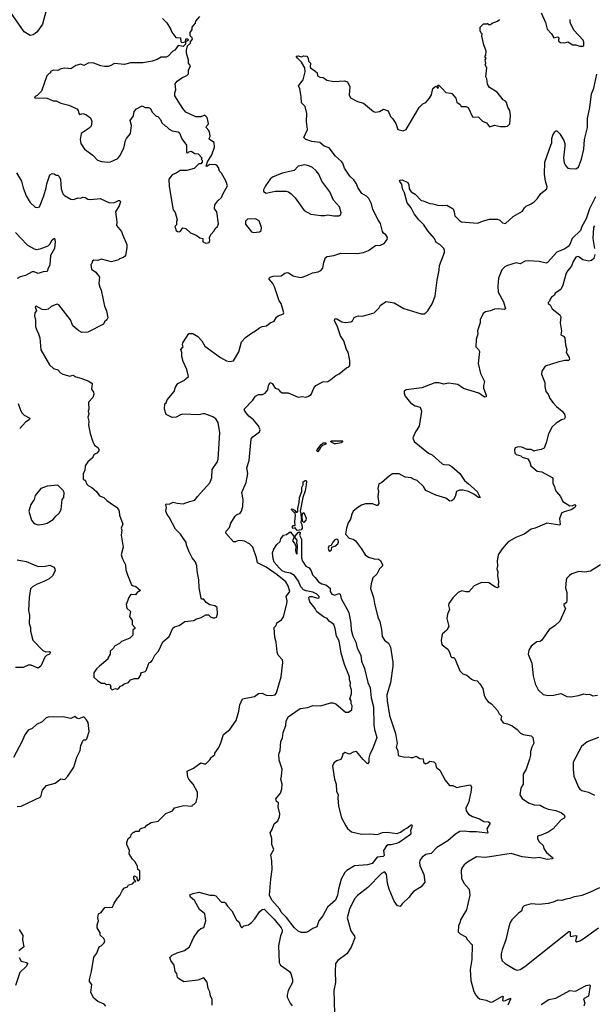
# Model space of a CAD drawing. Extents: x 1493970 to 1595317, y 729910 to 844791.
# Tile 311 of 338: x 1550249 to 1556042, y 813874 to 823802. Entities that reach past the tile are written whole.
import ezdxf

# ---------------------------------------------------------------- set-up
doc = ezdxf.new("R2010")
doc.units = 0

msp = doc.modelspace()

# ---------------------------------------------------------------- linework, layer by layer
at = {"layer": '0CON10XD'}
for points in [[(1550517.3, 823892.7), (1550478.8, 823755), (1550425, 823680), (1550405, 823663.3), (1550385, 823650), (1550355, 823643.3), (1550295, 823680), (1550155, 823876.2)], [(1555505, 823872.5), (1555548.8, 823775), (1555566.7, 823705), (1555609.3, 823659.3), (1555635, 823617.5), (1555675, 823630), (1555687.5, 823615), (1555680, 823605), (1555680, 823585), (1555701.7, 823571.7), (1555745, 823566.7), (1555775, 823577.5), (1555825, 823547.5), (1555855, 823546.7), (1555895, 823533.3), (1555925, 823533.3), (1555935, 823540), (1555936, 823575), (1555928, 823595), (1555836.4, 823696.4), (1555800, 823775), (1555797.5, 823805)], [(1551687.5, 823815), (1551730.7, 823770.7), (1551770.7, 823710.7), (1551783.3, 823675), (1551823.6, 823623.6), (1551870, 823620), (1551872, 823582), (1551885, 823572.5), (1551920, 823580), (1551925, 823607.5), (1551945, 823610), (1551950, 823595), (1551920, 823580), (1551920, 823555), (1551897, 823533), (1551845, 823540), (1551812.5, 823495), (1551788.3, 823481.7), (1551745.9, 823434.1), (1551725, 823423.3), (1551675, 823423.3), (1551635, 823400), (1551585, 823383.3), (1551493.6, 823366.4), (1551365, 823366.7), (1551305, 823350), (1551205, 823358.8), (1551162, 823338), (1551140.7, 823329.3), (1551105, 823330.8), (1551066.9, 823336.9), (1550995, 823364), (1550945, 823366), (1550895, 823340), (1550865, 823353.8), (1550815, 823340), (1550765, 823307.5), (1550705, 823312.5), (1550663, 823307), (1550635, 823290), (1550588.3, 823291.7), (1550560, 823280), (1550560, 823265), (1550545, 823260), (1550524.1, 823235.9), (1550468.8, 823081.2), (1550425, 823036.7), (1550397.5, 823025), (1550402.5, 823015), (1550412.3, 823012.3), (1550525, 823010), (1550585, 822984), (1550615, 822983.8), (1550665, 822958.8), (1550745, 822941.2), (1550825, 822902.5), (1550840, 822885), (1550844, 822855), (1550852.5, 822845), (1550885, 822856.7), (1550915, 822846.7), (1550963, 822813), (1550976.7, 822775), (1550970.7, 822729.3), (1550950.7, 822709.3), (1550867.5, 822655), (1550858.8, 822595), (1550865, 822552.5), (1550903.8, 822495), (1550985, 822436.7), (1551034.2, 822384.2), (1551075, 822372), (1551135, 822365.8), (1551165, 822369.2), (1551236.8, 822403.2), (1551259.7, 822430.3), (1551300, 822505), (1551316.2, 822585), (1551325, 822602.5), (1551366.7, 822655), (1551376.7, 822735), (1551363.3, 822785), (1551396.4, 822833.6), (1551402.7, 822877.3), (1551425.9, 822904.1), (1551485, 822933.3), (1551515, 822917.5), (1551547, 822917), (1551566.4, 822906.4), (1551585, 822870), (1551625, 822830), (1551640, 822825), (1551670, 822795), (1551681.7, 822761.7), (1551715, 822730), (1551730, 822725), (1551757, 822697), (1551785, 822682.5), (1551845, 822672.5), (1551859.3, 822659.3), (1551885, 822600), (1551930, 822535), (1551931.7, 822461.7), (1551945, 822460), (1551955, 822470), (1551977, 822477), (1552013, 822453), (1552048.3, 822448.3), (1552090, 822405), (1552080, 822395), (1552090, 822385), (1552090, 822365), (1552075, 822350), (1552055, 822350), (1552007, 822303), (1551935, 822280), (1551865, 822280), (1551827, 822253), (1551785, 822237.5), (1551751.2, 822195), (1551756.4, 822123.6), (1551787.7, 821917.7), (1551796.7, 821885), (1551817.7, 821857.7), (1551837.5, 821785), (1551830, 821765), (1551830, 821735), (1551812.5, 821715), (1551827, 821677), (1551840, 821665), (1551855, 821662.5), (1551869.3, 821670.7), (1551895, 821702.5), (1551925, 821696.7), (1551971.7, 821651.7), (1552028.3, 821628.3), (1552065, 821602.5), (1552096.7, 821596.7), (1552095, 821562.5), (1552125, 821550), (1552157.5, 821555), (1552166.7, 821575), (1552162.5, 821605), (1552176.7, 821635), (1552208.3, 821671.7), (1552220, 821695), (1552243.6, 821716.4), (1552253.3, 821745), (1552236.7, 821865), (1552212.5, 821895), (1552217.5, 821935), (1552247.5, 821975), (1552285, 822010), (1552296.7, 822043.3), (1552342.5, 822125), (1552328.3, 822178.3), (1552283, 822253), (1552262.5, 822275), (1552251.7, 822311.7), (1552239.3, 822329.3), (1552225, 822337.5), (1552165, 822340), (1552135, 822320), (1552130, 822325), (1552143, 822367), (1552185, 822440), (1552212.5, 822515), (1552210, 822565), (1552162.5, 822595), (1552160, 822605), (1552167.5, 822625), (1552166.7, 822655), (1552156.7, 822685), (1552130, 822715), (1552131.7, 822728.3), (1552150, 822745), (1552152.5, 822755), (1552140, 822815), (1552115, 822837.5), (1552075, 822822.5), (1552025, 822822.5), (1551925, 822870), (1551892.5, 822905), (1551812.5, 823035), (1551813, 823063), (1551822.5, 823095), (1551817.5, 823155), (1551837, 823183), (1551883.9, 823216.1), (1551935, 823237.5), (1551950, 823255), (1551951.7, 823291.7), (1551970, 823335), (1551950, 823365), (1551950, 823395), (1551930, 823465), (1551930, 823495), (1551941.7, 823538.3), (1551970, 823565), (1551971.7, 823578.3), (1551990, 823605), (1551988.3, 823618.3), (1551968.3, 823638.3), (1551968.3, 823671.7), (1551987, 823703), (1551987.5, 823725), (1552020, 823765), (1552023.8, 823786.2), (1552065, 823832.5)], [(1551161.4, 818931.4), (1551225, 818886.7), (1551243.6, 818863.6), (1551253, 818843), (1551256.2, 818805), (1551288.8, 818715), (1551273.3, 818675), (1551277.5, 818655), (1551273.3, 818605), (1551291.2, 818485), (1551273.3, 818405), (1551283.8, 818365), (1551316.2, 818305), (1551320, 818255), (1551336.2, 818205), (1551377.5, 818105), (1551385, 818097.5), (1551418.3, 818088.3), (1551467.5, 818045), (1551433.6, 818026.4), (1551415, 818003.3), (1551375, 818007.5), (1551365, 818002.5), (1551347.5, 817975), (1551323.9, 817906.1), (1551329.3, 817869.3), (1551366.7, 817835), (1551356.7, 817785), (1551382.5, 817745), (1551383, 817703), (1551410, 817675), (1551410, 817665), (1551390, 817645), (1551390, 817595), (1551360, 817565), (1551276.4, 817533.6), (1551256.1, 817513.9), (1551203.6, 817486.4), (1551193.3, 817465), (1551160, 817435), (1551160, 817405), (1551137.5, 817365), (1551137.5, 817355), (1551053.3, 817285), (1551024.2, 817255.8), (1550996.7, 817215), (1550995, 817172.5), (1551035, 817137.5), (1551075, 817112.5), (1551103, 817113), (1551125, 817100), (1551145, 817102.5), (1551162.5, 817095), (1551167.5, 817075), (1551160, 817065), (1551180, 817045), (1551215, 817057.5), (1551235, 817052.5), (1551249.3, 817060.7), (1551265, 817082.5), (1551282.5, 817087.5), (1551303, 817107), (1551345, 817117.5), (1551365, 817147.5), (1551405, 817160), (1551445, 817160), (1551470, 817195), (1551470, 817215), (1551515, 817230), (1551525, 817240), (1551555, 817320), (1551570, 817325), (1551585, 817340), (1551612.5, 817395), (1551647.5, 817435), (1551691.7, 817528.3), (1551755, 817583.3), (1551794.1, 817665.9), (1551809.3, 817680.7), (1551855, 817693.3), (1551915, 817732.5), (1552005, 817742.5), (1552023, 817757), (1552077, 817773), (1552125, 817802.5), (1552151.7, 817801.7), (1552171.7, 817781.7), (1552195, 817771.2), (1552215, 817770), (1552231.7, 817778.3), (1552243.6, 817806.4), (1552240, 817875), (1552215, 817892.5), (1552165, 817902.5), (1552130, 817925), (1552105, 817960), (1552085, 817960), (1552078.3, 817968.3), (1552056.7, 818075), (1552056.2, 818155), (1552037.5, 818245), (1552034, 818295), (1552017.9, 818337.9), (1551986, 818375), (1551955.8, 818435.8), (1551931.2, 818505), (1551928.8, 818535), (1551902.7, 818562.7), (1551868.8, 818615), (1551818.8, 818665), (1551756.2, 818785), (1551734.1, 818814.1), (1551723.8, 818845), (1551727.5, 818885), (1551722.5, 818915), (1551725, 818920), (1551755, 818917.5), (1551795, 818936.7), (1551836.4, 818926.4), (1551898.3, 818921.7), (1551960, 818945), (1552013.8, 818956.2), (1552041.2, 818995), (1552166.4, 819133.6), (1552187.4, 819182.6), (1552190.8, 819265), (1552238.3, 819341.7), (1552249.3, 819370.7), (1552265.6, 819635), (1552248.9, 819738.9), (1552227, 819777), (1552196.6, 819796.6), (1552116.4, 819826.4), (1552095, 819828.9), (1552055, 819818.6), (1551895, 819824), (1551871.4, 819818.6), (1551825, 819793.8), (1551785, 819792.5), (1551725, 819820), (1551710, 819875), (1551713, 819927), (1551725, 819940), (1551735, 819970), (1551806.1, 820053.9), (1551820, 820095), (1551842.5, 820135), (1551905, 820163.3), (1551950, 820205), (1551933.3, 820275), (1551895.9, 820355.9), (1551883.8, 820405), (1551884, 820445), (1551874, 820475), (1551897, 820503), (1551890, 820525), (1551892.5, 820545), (1551953.6, 820636.4), (1551995, 820636.7), (1552045, 820607.5), (1552085, 820562.5), (1552115, 820510), (1552273.3, 820395), (1552335, 820361.2), (1552365, 820353.8), (1552405, 820361.2), (1552457.7, 820452.3), (1552483.8, 820555), (1552525, 820598.8), (1552585, 820642.5), (1552625, 820663.3), (1552665, 820696.2), (1552695, 820708), (1552736, 820714), (1552775, 820743.8), (1552815, 820762.5), (1552837, 820803), (1552855, 820817.5), (1552907.5, 820835), (1552912.5, 820845), (1552885, 820940), (1552865, 820967.5), (1552817.8, 821107.8), (1552800.7, 821140.7), (1552763.3, 821185), (1552763.3, 821195), (1552772.5, 821205), (1552804.1, 821215.9), (1552885, 821220.6), (1552923, 821247), (1552945, 821252.5), (1552959.7, 821249.7), (1553005, 821218), (1553075, 821202.9), (1553095, 821205.7), (1553145, 821222), (1553199.5, 821250.5), (1553259.3, 821260.7), (1553285, 821272.5), (1553303.3, 821295), (1553315.9, 821354.1), (1553333.3, 821405), (1553350, 821415), (1553415, 821423.8), (1553485, 821447.5), (1553655, 821446), (1553714.1, 821455.9), (1553765, 821473.8), (1553835, 821523.8), (1553885, 821528.8), (1553924.1, 821545.9), (1553953.3, 821585), (1553956, 821605), (1553941.7, 821631.7), (1553915, 821650), (1553906.2, 821665), (1553887.7, 821747.7), (1553862.3, 821782.3), (1553808.8, 821888.8), (1553795.8, 821945.8), (1553767.3, 821997.3), (1553745, 822021.2), (1553697.7, 822047.7), (1553658.7, 822108.7), (1553645.5, 822145.5), (1553617.3, 822187.3), (1553578.8, 822225), (1553525, 822303.8), (1553506, 822355), (1553492.4, 822372.4), (1553431.2, 822425), (1553368.1, 822508.1), (1553317.3, 822527.3), (1553275, 822562.9), (1553192.9, 822572.9), (1553132.5, 822595), (1553113.3, 822615), (1553150, 822695), (1553138.8, 822775), (1553143.8, 822855), (1553126.7, 822925), (1553090, 822965), (1553086.4, 823026.4), (1553072.5, 823105), (1553060, 823135), (1553106.7, 823195), (1553127.5, 823275), (1553123.8, 823315), (1553090.8, 823375), (1553048.8, 823415), (1553037.5, 823435), (1553055, 823437.5), (1553085, 823428), (1553115, 823438.8), (1553135, 823432.5), (1553145, 823437.5), (1553156.7, 823415), (1553160, 823385), (1553180, 823365), (1553176.2, 823325), (1553181.2, 823315), (1553225, 823287.5), (1553246.4, 823266.4), (1553250, 823235), (1553275, 823223.3), (1553307.7, 823217.7), (1553345, 823192.5), (1553415, 823180), (1553525, 823186.2), (1553552.5, 823175), (1553576.1, 823126.1), (1553572, 823045), (1553584.4, 823014.4), (1553655, 822976), (1553715, 822960), (1553755.9, 822925.9), (1553816.4, 822876.4), (1553835, 822870), (1553875, 822876.7), (1553915, 822900), (1553962.3, 822882.3), (1553986.7, 822825), (1554007.5, 822805), (1554040, 822755), (1554060, 822695), (1554115, 822680), (1554146.7, 822695), (1554275, 822916.7), (1554312.5, 822955), (1554345, 822967.5), (1554380.7, 823009.3), (1554400, 823045), (1554415, 823107.5), (1554433.6, 823126.4), (1554445, 823130), (1554465, 823110), (1554470, 823115), (1554468.3, 823128.3), (1554460, 823135), (1554465, 823140), (1554475, 823140), (1554509.5, 823109.5), (1554546.4, 823066.4), (1554595, 823062.5), (1554606.4, 823056.4), (1554645, 823010), (1554655, 822970), (1554690, 822945), (1554700, 822925), (1554745, 822927.5), (1554770, 822915), (1554813.6, 822823.6), (1554875, 822820), (1554915, 822780), (1554955, 822762.5), (1554985, 822722.5), (1555035, 822738.8), (1555095, 822723.3), (1555145, 822723.3), (1555165, 822727.5), (1555189.3, 822750.7), (1555197.5, 822835), (1555188.8, 822885), (1555169.2, 822919.2), (1555155.6, 822965.6), (1555145, 822980), (1555124.3, 822994.3), (1555061.7, 823071.7), (1554985, 823117.5), (1554965, 823150), (1554956.7, 823205), (1554947, 823227), (1554956.7, 823315), (1554942.5, 823345), (1554946.7, 823365), (1554942.5, 823397.5), (1554950, 823415), (1554941.7, 823421.7), (1554940, 823435), (1554947, 823443), (1554952.5, 823485), (1554927, 823547), (1554907.5, 823635), (1554910, 823660), (1554900, 823665), (1554898.3, 823678.3), (1554890, 823685), (1554892.5, 823725), (1554925, 823760), (1554955, 823760), (1554965, 823767.5), (1554971.7, 823751.7), (1554995, 823752.5), (1555013, 823767), (1555065, 823786.7), (1555086.7, 823805)], [(1551117, 813857), (1551100, 813875), (1551035, 813902.5), (1550997.5, 813935), (1550967.5, 813995), (1550976.4, 814073.6), (1550952.5, 814105), (1550952.5, 814125), (1550973.3, 814205), (1550995, 814350), (1551025, 814390), (1551050, 814455), (1551070, 814465), (1551100, 814495), (1551107.5, 814515), (1551098.3, 814538.3), (1551061.7, 814571.7), (1551060, 814595), (1551030, 814645), (1551030, 814675), (1551042.5, 814715), (1551037.5, 814745), (1551042.5, 814785), (1551069.3, 814800.7), (1551108.3, 814851.7), (1551185, 814853.3), (1551200, 814895), (1551234.1, 814945.9), (1551258.3, 814971.7), (1551283.9, 815026.1), (1551305, 815047.5), (1551335, 815060), (1551345, 815080), (1551385, 815090), (1551401.7, 815108.3), (1551418.3, 815111.7), (1551398.3, 815138.3), (1551398.3, 815161.7), (1551405, 815170), (1551430, 815155), (1551431.7, 815121.7), (1551445, 815120), (1551460, 815135), (1551461.7, 815221.7), (1551440, 815235), (1551437, 815267), (1551410, 815315), (1551387, 815337), (1551353, 815393), (1551357.5, 815425), (1551330, 815485), (1551330, 815505), (1551343, 815547), (1551370, 815565), (1551372.5, 815587.5), (1551395, 815610), (1551405, 815610), (1551415, 815620), (1551458.3, 815621.7), (1551461.7, 815638.3), (1551471.7, 815648.3), (1551515, 815660), (1551530.7, 815679.3), (1551573, 815707), (1551645, 815720), (1551720.7, 815799.3), (1551790, 815825), (1551810, 815855), (1551905, 815877.5), (1551988.3, 815871.7), (1551990, 815885), (1552005, 815890), (1552027, 815913), (1552040, 815965), (1552040, 816015), (1551997.5, 816095), (1551953.6, 816143.6), (1551942.5, 816165), (1551937.5, 816225), (1552000, 816255), (1552075, 816307.5), (1552108.3, 816298.3), (1552125, 816300), (1552165, 816340), (1552182.3, 816367.7), (1552216.1, 816393.9), (1552217.5, 816405), (1552256.7, 816465), (1552275, 816510), (1552303.8, 816595), (1552366.2, 816645), (1552431.2, 816735), (1552458.7, 816831.3), (1552469.2, 816895), (1552495, 816953.3), (1552615, 816978), (1552655, 817008), (1552695, 817010), (1552735, 816991.4), (1552785, 816988.6), (1552823.3, 816995), (1552838.2, 817015), (1552885, 817176.7), (1552901.7, 817321.7), (1552896.9, 817346.9), (1552856, 817395), (1552844.3, 817424.3), (1552833.3, 817525), (1552820, 817575), (1552813.3, 817675), (1552836.1, 817693.9), (1552840.7, 817719.3), (1552887.6, 817752.4), (1552907.5, 817782.5), (1552942.2, 817912.2), (1552943.8, 817943.8), (1552935.6, 817985), (1552972.2, 818035), (1552956.2, 818095), (1552931.5, 818135), (1552845.3, 818205), (1552735, 818282.7), (1552645, 818324.2), (1552636.1, 818375), (1552597.8, 818485), (1552566.8, 818516.8), (1552515, 818544), (1552495, 818548), (1552455, 818550), (1552425, 818536.2), (1552405, 818536.2), (1552326.2, 818625), (1552331.2, 818645), (1552365, 818683.3), (1552378, 818725), (1552422, 818795), (1552435, 818808), (1552470, 818825), (1552485.8, 818845), (1552499.2, 818895), (1552502, 818965), (1552490, 819035), (1552532.2, 819135), (1552547.9, 819227.9), (1552540, 819285), (1552562.1, 819357.9), (1552583.8, 819575), (1552598.8, 819595), (1552666.2, 819645), (1552674, 819665), (1552657.9, 819707.9), (1552607.2, 819767.2), (1552560, 819805), (1552518.8, 819855), (1552513.3, 819875), (1552600.8, 819965), (1552625.6, 820004.4), (1552655, 820022), (1552696.1, 820023.9), (1552725, 820036.7), (1552749.5, 820070.5), (1552758, 820115), (1552775, 820143.3), (1552795, 820132), (1552825, 820086.7), (1552855, 820076.7), (1552870, 820055), (1552895, 820041.2), (1552955, 820040), (1553055, 819996.7), (1553095, 820002.5), (1553135, 819997.5), (1553155, 820003.3), (1553185.9, 820024.1), (1553215, 820087.5), (1553235, 820113.3), (1553305, 820151.2), (1553355, 820153.3), (1553386.1, 820173.9), (1553436.4, 820213.6), (1553470, 820230), (1553545, 820292), (1553567.9, 820302.1), (1553577.5, 820315), (1553575.9, 820365.9), (1553558.8, 820448.8), (1553544, 820475), (1553516.9, 820565), (1553484.2, 820615), (1553448.8, 820715), (1553422, 820765), (1553426, 820784), (1553445, 820785.7), (1553495, 820756), (1553535, 820748), (1553587.5, 820755), (1553605, 820766.2), (1553621.7, 820798.3), (1553641.5, 820808.5), (1553665, 820814.4), (1553705, 820812), (1553822.7, 820847.3), (1553872.3, 820897.7), (1553886.7, 820925), (1553945, 820961.2), (1554025, 820946.2), (1554121.2, 820891.2), (1554295, 820836.2), (1554325, 820836.7), (1554345, 820846.7), (1554365, 820866.7), (1554406.2, 820936.2), (1554436.7, 821015), (1554457.5, 821175), (1554478.8, 821275), (1554480, 821325), (1554531.1, 821455), (1554533.1, 821475), (1554524.2, 821495), (1554485, 821535.6), (1554446.8, 821556.8), (1554432.2, 821595), (1554362.9, 821672.9), (1554324.2, 821735), (1554272.9, 821785), (1554224.7, 821844.7), (1554195.6, 821905), (1554156.4, 821956.4), (1554127.5, 822057.5), (1554108, 822095), (1554102.3, 822142.3), (1554076.7, 822175), (1554085, 822183.3), (1554105, 822185.6), (1554160.3, 822160.3), (1554172.9, 822135), (1554176.2, 822095), (1554196.1, 822066.1), (1554235, 822042.5), (1554295, 821977.5), (1554316.2, 821976.2), (1554385, 821947.5), (1554415, 821946.7), (1554461.7, 821931.7), (1554515, 821926.7), (1554555, 821933.3), (1554617.5, 821895), (1554628.8, 821865), (1554634.2, 821824.2), (1554685, 821773.3), (1554703, 821763), (1554865, 821748.9), (1554926.2, 821775), (1554985, 821790), (1555065, 821788.9), (1555090.5, 821780.5), (1555115, 821754), (1555145, 821746), (1555225, 821815.8), (1555319.5, 821870.5), (1555336.4, 821903.6), (1555355, 821922.5), (1555405, 821944), (1555435, 821964.5), (1555465, 821995.5), (1555501.3, 822048.7), (1555563.1, 822095), (1555566.4, 822115), (1555548.8, 822175), (1555540, 822245), (1555543.9, 822363.9), (1555603.3, 822535), (1555615, 822560), (1555614.4, 822605), (1555625, 822637.5), (1555645, 822670), (1555655, 822680), (1555665, 822680), (1555695, 822650), (1555733.3, 822585), (1555743.3, 822555), (1555746.1, 822526.1), (1555732.7, 822407.3), (1555738.8, 822358.8), (1555751.7, 822331.7), (1555775, 822306.2), (1555795, 822300), (1555855, 822297.5), (1555881.4, 822315), (1555911.5, 822395), (1555937.1, 822495), (1555942.5, 822595), (1555973.9, 822713.9), (1555973.3, 822805), (1555996.4, 822915), (1556011.9, 823055), (1556038.3, 823111.7), (1556066.8, 823253.2)], [(1553465, 821823.8), (1553485, 821838.8), (1553491.4, 821855), (1553474, 821915), (1553413.7, 821983.7), (1553377.1, 822065), (1553294.2, 822175), (1553264.2, 822245), (1553238, 822278), (1553200.7, 822310.7), (1553165, 822329.4), (1553125, 822337.8), (1553057.5, 822325), (1553017.3, 822282.7), (1552895, 822254), (1552797.7, 822212.3), (1552775, 822192.5), (1552727.5, 822125), (1552707.5, 822085), (1552708.3, 822068.3), (1552735, 822053.3), (1552825, 822071.2), (1552935, 822072), (1552957.3, 822067.3), (1552987, 822047), (1553026.7, 822005), (1553117, 821877), (1553185, 821841.4), (1553285, 821828.8), (1553325, 821826.7), (1553355, 821833.3), (1553415, 821823.8), (1553465, 821823.8)], [(1550217.3, 822257.3), (1550266, 822175), (1550284.2, 822105), (1550314.2, 822025), (1550355, 821960), (1550405, 821910), (1550425, 821906.7), (1550447.5, 821915), (1550490.8, 822025), (1550516, 822105), (1550522.7, 822147.3), (1550554.1, 822235.9), (1550575, 822250), (1550595, 822246.7), (1550615, 822233.3), (1550635, 822233.3), (1550643.3, 822225), (1550660, 822195), (1550665.8, 822095), (1550685, 822046.7), (1550699.5, 822029.5), (1550765, 821991.2), (1550795, 821988.8), (1550835, 822006.7), (1550865, 822003.3), (1550885, 822011.2), (1550907.7, 822007.7), (1550935, 821992.5), (1550965, 821990), (1551061.7, 821998.3), (1551155, 821953.8), (1551205, 821960), (1551245, 821977.5), (1551257.1, 821977.1), (1551263.8, 821965), (1551252, 821925), (1551216.2, 821865), (1551228.8, 821765), (1551223.3, 821725), (1551276.7, 821665), (1551283.8, 821635), (1551330, 821535), (1551330, 821505), (1551315, 821420), (1551297, 821403), (1551255, 821390), (1551245, 821380), (1551175, 821361.2), (1551073, 821387), (1551036.7, 821373.3), (1550995, 821377.5), (1550983, 821367), (1550977.5, 821345), (1550967.5, 821335), (1550973.3, 821285), (1551016.4, 821256.4), (1551052.5, 821205), (1551047, 821143), (1551056.2, 821105), (1551071.2, 821075), (1551103.3, 820915), (1551122.5, 820865), (1551136.7, 820795), (1551127.5, 820775), (1551102.5, 820755), (1551095, 820732.5), (1550935, 820650), (1550875, 820646.7), (1550845, 820663.8), (1550786.1, 820716.1), (1550762, 820775), (1550645, 820926), (1550625, 820932), (1550605, 820928), (1550565, 820908.8), (1550537, 820883), (1550505, 820876), (1550475, 820881.2), (1550415, 820912.5), (1550403.3, 820905), (1550417.5, 820865), (1550400, 820845), (1550396.7, 820815), (1550407, 820773), (1550407, 820707), (1550421.7, 820668.3), (1550436.7, 820645), (1550453.3, 820595), (1550462.7, 820472.7), (1550550.5, 820320.5), (1550590, 820285), (1550635, 820272.5), (1550660.7, 820240.7), (1550685, 820227.5), (1550755, 820207.5), (1550785, 820217.5), (1550815, 820201.2), (1550865, 820188.8), (1550945, 820157.5), (1550980, 820135), (1550972.5, 820075), (1550992.5, 820045), (1550996.7, 820025), (1550987, 819993), (1550943.3, 819945), (1550947.5, 819875), (1550940, 819855), (1550947.5, 819825), (1550936.7, 819795), (1550946.2, 819755), (1550943, 819713), (1550958.3, 819628.3), (1550986.1, 819546.1), (1551001.7, 819511.7), (1551035, 819490), (1551050, 819465), (1551046.4, 819453.6), (1551025, 819432.5), (1551000.7, 819419.3), (1550979.3, 819380.7), (1550937, 819343), (1550910, 819305), (1550906.7, 819255), (1550887.5, 819225), (1550890, 819165), (1550908.3, 819158.3), (1550925, 819120), (1550940, 819105), (1550975, 819086.7), (1551022.5, 819045), (1551052.3, 819002.3), (1551097.5, 818985), (1551126.7, 818955), (1551161.4, 818931.4)], [(1556055, 822016.7), (1555994.5, 821895), (1555960, 821795), (1555915.7, 821715), (1555903.3, 821675), (1555820, 821595), (1555796, 821535), (1555778, 821515), (1555745, 821491.9), (1555665, 821457.3), (1555570.8, 821355), (1555555, 821345.7), (1555485, 821363.1), (1555375, 821372), (1555344.2, 821365.8), (1555295, 821341.2), (1555255, 821350), (1555165, 821324.2), (1555139.7, 821310.3), (1555109.7, 821280.3), (1555077, 821197)], [(1552605, 821656.7), (1552665, 821662.5), (1552682.5, 821675), (1552687.5, 821705), (1552662.5, 821775), (1552625, 821792.5), (1552545, 821790), (1552525, 821770), (1552525, 821740), (1552585, 821663.3), (1552605, 821656.7)], [(1556045, 821721.8), (1556034.4, 821705.6), (1556027, 821597), (1556042.9, 821495)], [(1550205, 821655.8), (1550258.3, 821601.7), (1550327.4, 821527.4), (1550395, 821490), (1550415, 821485.7), (1550455, 821491.9), (1550535, 821520), (1550551.7, 821538.3), (1550575, 821582.5), (1550600, 821600), (1550606.1, 821566.1), (1550598.5, 821495), (1550560.8, 821425), (1550551.7, 821328.3), (1550534.3, 821295.7), (1550525, 821261.2), (1550485, 821260), (1550435, 821243.8), (1550395, 821258.6), (1550375, 821258.6), (1550308.6, 821221.4), (1550255, 821208.1), (1550225, 821192.5)], [(1556045.5, 821434.5), (1556037.2, 821392.8), (1556015, 821372.5), (1555985, 821368.6), (1555925, 821381.9), (1555885, 821411.4), (1555875, 821414.2), (1555855, 821405.7), (1555828.9, 821365), (1555812, 821318), (1555775, 821273.8), (1555759.2, 821245), (1555725.7, 821124.3), (1555705, 821082.5), (1555647.5, 821045), (1555640, 821025), (1555610, 821005), (1555597.5, 820985), (1555590, 820965), (1555575, 820950), (1555575, 820940), (1555596.4, 820926.4), (1555617, 820887), (1555693.3, 820825), (1555703.3, 820805), (1555697.5, 820745), (1555710, 820665), (1555703.3, 820625), (1555732.5, 820612.5), (1555743.3, 820595), (1555751.2, 820525), (1555766.2, 820475), (1555757.5, 820445), (1555788, 820395), (1555792.5, 820375), (1555783, 820367), (1555745, 820366.7), (1555675, 820350), (1555545, 820307.5), (1555513, 820257), (1555510.7, 820229.3), (1555544, 820145), (1555542.3, 820102.3), (1555553.9, 820053.9), (1555577.5, 820025), (1555593.9, 819983.9), (1555627.7, 819937.7), (1555660.5, 819900.5), (1555717.5, 819855), (1555740, 819825), (1555746.7, 819795), (1555737.5, 819775), (1555712.3, 819767.7), (1555656.7, 819735), (1555614, 819695), (1555576, 819615), (1555560, 819545), (1555537.7, 819482.3), (1555505, 819466.7), (1555440, 819455), (1555435, 819452.5), (1555405, 819467.5), (1555365, 819467.5), (1555312.3, 819492.3), (1555275, 819496.2), (1555242.5, 819485), (1555236.7, 819465), (1555241.7, 819431.7), (1555255, 819417.5), (1555300, 819405), (1555315, 819390), (1555370, 819375), (1555391.7, 819341.7), (1555402.5, 819305), (1555465, 819250), (1555511.7, 819241.7), (1555615.8, 819185.8), (1555623.3, 819175), (1555624, 819125), (1555641.2, 819095), (1555648.8, 819065), (1555661.2, 819041.2), (1555700, 818995), (1555723.8, 818945), (1555795, 818901.4), (1555825, 818904.4), (1555845, 818914.2), (1555854.2, 818905), (1555844.3, 818885), (1555809.1, 818860.9), (1555739.5, 818840.5), (1555712.5, 818825), (1555692.3, 818767.7), (1555698, 818715), (1555693.6, 818706.4), (1555563.9, 818726.1), (1555445, 818676.2), (1555405, 818666), (1555335, 818613.8), (1555250.5, 818579.5), (1555174.2, 818535.8), (1555112.3, 818467.7), (1555073.3, 818405), (1555063.6, 818343.6), (1555066.7, 818295), (1555060, 818265), (1555070, 818235), (1555067, 818197), (1555076.7, 818135), (1555072.5, 818105), (1555080, 818085), (1555065, 818072.5), (1555045, 818080), (1554980, 818125), (1554903.9, 818126.1), (1554830, 818095), (1554777, 818033), (1554745, 818032.5), (1554705, 818042.5), (1554670, 818025), (1554615, 817972.5), (1554574, 817915), (1554571.2, 817895), (1554583.3, 817855), (1554562, 817808), (1554556.2, 817765), (1554573.8, 817685), (1554556.7, 817645), (1554506.7, 817605), (1554498.3, 817541.7), (1554500, 817515), (1554509.5, 817499.5), (1554566.1, 817456.1), (1554583.3, 817425), (1554595, 817380), (1554605, 817370), (1554625, 817370), (1554635, 817360), (1554685, 817237.5), (1554715, 817207.5), (1554755, 817192.5), (1554803.9, 817153.9), (1554825, 817142.5), (1554860, 817135), (1554887.5, 817105), (1554917.3, 817057.3), (1554932.1, 816992.1), (1554947.5, 816955), (1554972.9, 816922.9), (1555004.2, 816904.2), (1555065, 816837.5), (1555081.7, 816801.7), (1555105, 816780), (1555100, 816745), (1555123.6, 816713.6), (1555165, 816703.8), (1555215, 816681.2), (1555265, 816646.2), (1555298.8, 816608.8), (1555325, 816596.2), (1555405, 816581.4), (1555421.9, 816565), (1555433, 816507), (1555412.3, 816467.7), (1555400, 816425), (1555400, 816385), (1555390, 816345), (1555354, 816245), (1555324.2, 816195), (1555323.8, 816095), (1555300, 816055), (1555291.2, 815985), (1555315, 815950), (1555378.8, 815905), (1555434.6, 815884.6), (1555495, 815882.5), (1555535, 815857.1), (1555575, 815843.1), (1555655, 815830), (1555710, 815805), (1555738, 815785), (1555744, 815765), (1555737.6, 815752.4), (1555706.7, 815735), (1555626.7, 815645), (1555575, 815611.2), (1555505, 815578.8), (1555470, 815570), (1555467.5, 815545), (1555483.3, 815515), (1555527.5, 815475), (1555532.5, 815445), (1555560, 815405), (1555620, 815355), (1555622.5, 815345), (1555617.7, 815342.3), (1555565, 815334), (1555485, 815355.6), (1555435, 815348.6), (1555315, 815360), (1555205, 815393.9), (1554945, 815355.8), (1554855, 815361.2), (1554765, 815308.8), (1554730.3, 815279.7), (1554708.8, 815255), (1554700, 815225), (1554703.8, 815145), (1554726.2, 815095), (1554781.2, 815035), (1554788, 814975), (1554752.3, 814827.7), (1554693.8, 814725), (1554686.2, 814695), (1554673.3, 814665), (1554670, 814605), (1554690, 814585), (1554746.4, 814556.4), (1554763.3, 814525), (1554810, 814475), (1554806, 814325), (1554791.4, 814225), (1554797.5, 814115), (1554826, 814005), (1554846, 813965), (1554863.3, 813945), (1554885, 813931.2), (1554952.5, 813915), (1554995, 813894.4), (1555015, 813898.6), (1555115, 813958), (1555123, 813953), (1555117.5, 813915), (1555125, 813910), (1555145, 813912), (1555196.1, 813936.1), (1555196.7, 813925), (1555168.8, 813865)], [(1555077, 821197), (1555068, 821115), (1555074, 821055), (1555127.3, 820957.3), (1555146.2, 820885), (1555135, 820878.8), (1555075, 820887.5), (1555035, 820883.8), (1554995, 820866), (1554945, 820856.2), (1554920.5, 820839.5), (1554891.2, 820775), (1554890, 820745), (1554863.3, 820665), (1554866.1, 820633.9), (1554851.3, 820578.7), (1554845.8, 820505), (1554875.6, 820475), (1554883.5, 820455), (1554869.4, 820335), (1554896, 820235), (1554933.8, 820155), (1554924.3, 820115), (1554925.7, 820085), (1554952.2, 820015), (1554951.7, 819998.3), (1554935, 819994.4), (1554876.7, 820035), (1554723.4, 820083.4), (1554665, 820121.9), (1554620.3, 820129.7), (1554575, 820135.6), (1554525, 820128.6), (1554475, 820140), (1554435, 820140), (1554301.7, 820088.3), (1554145, 820070), (1554125.8, 820055), (1554124.2, 820035), (1554135.7, 820005), (1554187.9, 819937.9), (1554235, 819908), (1554285, 819896.2), (1554301.2, 819855), (1554277.5, 819705), (1554238.6, 819645), (1554210.8, 819585), (1554225, 819548), (1554370.9, 819430.9), (1554406.7, 819415), (1554507.5, 819325), (1554525, 819316.7), (1554575, 819312.5), (1554605, 819297.5), (1554685, 819227.5), (1554734.2, 819154.2), (1554775, 819120.8), (1554860, 819045), (1554890, 818985), (1554873.8, 818985), (1554828.2, 819018.2), (1554775, 819043.1), (1554715, 819057.5), (1554682.3, 819057.7), (1554653.9, 819046.1), (1554638.8, 818995), (1554621.2, 818965), (1554605, 818950), (1554585, 818948.8), (1554545, 818977.5), (1554445, 819006.2), (1554345, 819054), (1554321.4, 819095), (1554255, 819156.9), (1554215, 819168.9), (1554195, 819181.5), (1554135, 819190), (1554075, 819221.9), (1554008.3, 819221.7), (1553976.6, 819203.4), (1553895, 819133.3), (1553868.3, 819121.7), (1553858.8, 819075), (1553866, 819045), (1553858.8, 818995), (1553870, 818925), (1553857.5, 818905), (1553845, 818903.3), (1553809.3, 818919.3), (1553785, 818921.2), (1553735, 818918.8), (1553695, 818906.7), (1553657.5, 818885), (1553612.3, 818847.7), (1553596.2, 818815), (1553583.8, 818765), (1553560.9, 818729.1), (1553543.3, 818675), (1553533, 818613), (1553570, 818575), (1553610, 818565), (1553635, 818547.5), (1553695.8, 818465.8), (1553732.5, 818405), (1553765, 818383.8), (1553823, 818367), (1553865, 818363.3), (1553885, 818347.5), (1553906.4, 818306.4), (1553906.7, 818295), (1553876.2, 818265), (1553850.3, 818209.7), (1553807.7, 818175), (1553792.1, 818115), (1553787, 818067), (1553815.6, 817975), (1553824.4, 817915), (1553859.3, 817779.3), (1553881.1, 817735), (1553897.1, 817655), (1553903.6, 817583.6), (1553925, 817546.7), (1553965.8, 817515.8), (1553987.5, 817475), (1554011.5, 817325), (1554009.5, 817285), (1553986.9, 817115), (1553950.5, 816995), (1553952.2, 816935), (1553977.1, 816787.1), (1554038.1, 816605), (1554054.3, 816505), (1554045.8, 816465), (1554061.2, 816435), (1554065, 816387.5), (1554075, 816380), (1554133, 816367), (1554165, 816370), (1554195, 816362.5), (1554216.4, 816363.6), (1554246.4, 816376.4), (1554283, 816353), (1554315, 816350), (1554320, 816315), (1554338.3, 816298.3), (1554365, 816307.5), (1554385, 816327.5), (1554425, 816320), (1554441.7, 816301.7), (1554447.5, 816265), (1554486.1, 816236.1), (1554536.7, 816135), (1554581.2, 816081.2), (1554615, 816080.8), (1554655, 816059.2), (1554695, 816072), (1554795, 816086.2), (1554802.3, 816062.3), (1554797.5, 816015), (1554772.9, 815905), (1554748, 815855), (1554751.2, 815825), (1554773.1, 815793.1), (1554815, 815768), (1554884.2, 815744.2), (1554927.7, 815717.7), (1554975, 815714), (1554988.8, 815705), (1554988.8, 815695), (1554958, 815645), (1554970, 815605), (1554965, 815600), (1554855, 815612.7), (1554785, 815612.1), (1554731.3, 815621.3), (1554685, 815618.2), (1554641.1, 815588.9), (1554565, 815524.3), (1554455.7, 815454.3), (1554396.1, 815393.9), (1554345, 815383.3), (1554305, 815357.5), (1554282.5, 815325), (1554280, 815305), (1554283.8, 815275), (1554322.3, 815182.3), (1554333.8, 815105), (1554295, 815060), (1554219.5, 815010.5), (1554188, 814975), (1554175, 814953.3), (1554105, 814887.5), (1554085, 814860), (1554057.3, 814867.3), (1554024, 814915), (1553974.4, 815035), (1553956.7, 815095), (1553945.6, 815185), (1553925, 815208.8), (1553895, 815193.8), (1553757.6, 815052.4), (1553655, 814970), (1553623.2, 814936.8), (1553572.5, 814835), (1553550, 814745), (1553586.7, 814615), (1553625, 814562.5), (1553628.8, 814545), (1553589.5, 814450.5), (1553546.7, 814385), (1553456.7, 814315), (1553434.2, 814285.8), (1553428.8, 814205), (1553432.5, 814095), (1553414.3, 814015), (1553421.2, 813785)], [(1550232.7, 819932.7), (1550256.2, 819865), (1550274.2, 819834.2), (1550292.5, 819815), (1550351.2, 819785), (1550344.2, 819765.8), (1550308, 819745), (1550248.7, 819681.3)], [(1553255, 819444.3), (1553245, 819453.3), (1553247.5, 819465), (1553285, 819513.8), (1553308, 819535), (1553335.5, 819535.5), (1553335, 819522.9), (1553303.1, 819506.9), (1553281.9, 819488.1), (1553255, 819444.3)], [(1553423.8, 819523.8), (1553386.2, 819545), (1553390, 819555), (1553507.5, 819555), (1553490, 819535), (1553435, 819524.4), (1553423.8, 819523.8)], [(1550435, 818708.8), (1550485, 818713.8), (1550525, 818723.8), (1550587.3, 818762.7), (1550612.5, 818795), (1550647.5, 818825), (1550666.4, 818863.6), (1550677.5, 818965), (1550692.5, 818985), (1550697.5, 819035), (1550686.4, 819056.4), (1550635, 819107.5), (1550525, 819100), (1550462.5, 819075), (1550406.4, 819003.6), (1550393.3, 818965), (1550360, 818915), (1550341.2, 818845), (1550366.7, 818755), (1550388.3, 818728.3), (1550405, 818718.8), (1550435, 818708.8)], [(1553045, 818651.2), (1553025, 818677.5), (1553005, 818673.3), (1552994.2, 818684.2), (1553005, 818701.2), (1553026.7, 818703.3), (1553022.7, 818742.7), (1553030, 818805), (1553027.5, 818827.5), (1553012.5, 818835), (1552992.5, 818855), (1552990, 818865), (1552995, 818870), (1553020, 818855), (1553035, 818837.5), (1553045, 818836.7), (1553053.3, 818845), (1553051.9, 818875), (1553067.5, 818935), (1553069.5, 818985), (1553094.5, 819045.5), (1553093.3, 819085), (1553106.6, 819113.4), (1553107.8, 819142.2), (1553127, 819157), (1553135.3, 819155.3), (1553139.6, 819145), (1553137.8, 819112.2), (1553126.9, 819053.1), (1553103.1, 818985), (1553078, 818845), (1553084, 818825), (1553085, 818770), (1553090, 818765), (1553084.2, 818734.2), (1553093, 818713), (1553095.8, 818675), (1553085, 818657.5), (1553065, 818653.3), (1553045, 818651.2)], [(1553115, 818732.5), (1553103, 818743), (1553096, 818775), (1553096.7, 818805), (1553103.9, 818826.1), (1553115, 818832.5), (1553135.7, 818775), (1553134.2, 818755), (1553115, 818732.5)], [(1553132.9, 814597.1), (1553085, 814598.2), (1553055, 814613.2), (1553015, 814649.3), (1552939.4, 814749.4), (1552884.8, 814804.8), (1552873.1, 814833.1), (1552791.5, 814925), (1552767.5, 814975), (1552780.2, 815135), (1552794.7, 815234.7), (1552790, 815320), (1552779.5, 815380.5), (1552810, 815435), (1552791.2, 815485), (1552791.2, 815545), (1552774, 815605), (1552793.6, 815636.4), (1552813.3, 815695), (1552852.5, 815725), (1552867.5, 815765), (1552872.5, 815795), (1552853, 815867), (1552856.7, 815905), (1552839.3, 815919.3), (1552831.2, 815945), (1552876.9, 816003.1), (1552892.5, 816047.5), (1552895.2, 816095.2), (1552881.1, 816145), (1552887.3, 816175), (1552894.7, 816245), (1552864.8, 816334.8), (1552862.8, 816395), (1552874.3, 816435), (1552882.4, 816525), (1552899, 816561), (1552906, 816615), (1552932.1, 816685), (1552935, 816728), (1552955, 816774.4), (1553075, 816856.2), (1553155, 816865.8), (1553205, 816887.1), (1553285.9, 816884.1), (1553383.9, 816913.9), (1553405, 816914), (1553435, 816903.8), (1553535, 816818.8), (1553565, 816818.8), (1553596.2, 816845), (1553601.5, 816885), (1553591.2, 816905), (1553589.3, 816935), (1553578.3, 816955), (1553593.9, 817005), (1553592.3, 817045), (1553580.5, 817085), (1553584.2, 817115), (1553572.2, 817145), (1553572.9, 817175), (1553522.1, 817302.1), (1553490, 817415), (1553470.2, 817540.2), (1553442.7, 817585), (1553430.9, 817665), (1553414.2, 817704.2), (1553368.3, 817738.3), (1553348.8, 817765), (1553310.4, 817780.4), (1553245, 817830), (1553226.7, 817866.7), (1553175, 817933.8), (1553166.9, 817955), (1553164.5, 817975), (1553175, 817986.5), (1553196.9, 817986.9), (1553251.5, 817968.5), (1553266.4, 817973.6), (1553266.5, 817985), (1553245, 818008.5), (1553205, 818030.5), (1553136.4, 818043.6), (1553111.5, 818055), (1553083.3, 818085), (1553059.5, 818139.5), (1553018.6, 818198.6), (1552979.7, 818219.7), (1552925, 818231.6), (1552896.5, 818245), (1552863.3, 818275), (1552815, 818333.3), (1552804.5, 818365), (1552798, 818425), (1552811.2, 818465), (1552841.7, 818511.7), (1552875, 818540), (1552881.7, 818568.3), (1552907.5, 818605), (1552938, 818612), (1552977, 818637), (1553012.5, 818595), (1553011.7, 818578.3), (1552998.3, 818548.3), (1553020, 818525), (1553032.5, 818495), (1553030, 818445), (1553035, 818420), (1553045, 818417.5), (1553050, 818505), (1553042.5, 818525), (1553047.1, 818555), (1553027.5, 818577.5), (1553026.7, 818595), (1553055, 818630), (1553065, 818636.7), (1553075, 818632.5), (1553078, 818625), (1553070, 818605), (1553088.8, 818565), (1553089.6, 818375), (1553101.1, 818341.1), (1553133.5, 818293.5), (1553165.8, 818275), (1553186.2, 818245), (1553200, 818205), (1553229.3, 818179.3), (1553260, 818135), (1553295, 818112.5), (1553333.6, 818103.6), (1553379.3, 818069.3), (1553380, 818035), (1553395, 818011.2), (1553425, 818000), (1553465, 818016.2), (1553480.3, 818010.3), (1553488.6, 817965), (1553566.7, 817825), (1553586.9, 817715), (1553589.7, 817650.3), (1553607.3, 817587.3), (1553637.3, 817525), (1553649.5, 817465), (1553687.8, 817395), (1553694.6, 817335), (1553725, 817260), (1553758.6, 817118.6), (1553783.8, 817065), (1553793.3, 816965), (1553816.7, 816875), (1553819.2, 816690.8), (1553825.9, 816645), (1553850.4, 816565), (1553805, 816448), (1553777.8, 816395), (1553768.9, 816355), (1553768.1, 816315), (1553755, 816298.8), (1553711.1, 816341.1), (1553645, 816422.5), (1553610, 816415), (1553575, 816397.5), (1553528.3, 816411.7), (1553507.5, 816395), (1553498.3, 816371.7), (1553485, 816342.5), (1553441.7, 816328.3), (1553416.7, 816305), (1553403.8, 816275), (1553423.5, 816145), (1553438.6, 816095), (1553441.1, 816025), (1553460.5, 815985), (1553456.2, 815955), (1553463.6, 815873.6), (1553492, 815755), (1553535.4, 815675), (1553555, 815648.2), (1553595, 815612.5), (1553695, 815589.2), (1553775, 815594.6), (1553855, 815585.7), (1553905, 815606.2), (1553955, 815610), (1554055, 815598.2), (1554089.5, 815610.5), (1554125, 815638), (1554150.8, 815649.2), (1554197.9, 815687.9), (1554205.6, 815675), (1554187.5, 815625), (1554193.3, 815605), (1554187.5, 815585), (1554075, 815506.2), (1554047.5, 815495), (1553995, 815480.9), (1553965, 815482.2), (1553947.1, 815472.9), (1553915.8, 815425), (1553924.4, 815375), (1553913.8, 815365), (1553853.3, 815356.7), (1553802.2, 815295), (1553755, 815281.5), (1553625, 815270.7), (1553545.4, 815225), (1553528.2, 815205), (1553490.6, 815135), (1553463.3, 815036.7), (1553454.4, 814975), (1553433.9, 814925), (1553353.1, 814855), (1553305, 814767.8), (1553266.2, 814715), (1553245.8, 814655), (1553205, 814637.3), (1553155, 814603.6), (1553132.9, 814597.1)], [(1553375, 818444.3), (1553390.8, 818455), (1553397, 818483), (1553425, 818494), (1553455, 818516.7), (1553463.8, 818535), (1553458, 818558), (1553445, 818563.3), (1553425, 818558), (1553404.2, 818535), (1553389.3, 818500.7), (1553364, 818495), (1553358.1, 818475), (1553365, 818451.2), (1553375, 818444.3)], [(1550225, 818356), (1550315, 818339.2), (1550435, 818286.9), (1550505, 818290.8), (1550553, 818303), (1550591.7, 818281.7), (1550604.2, 818265), (1550607.5, 818245), (1550578, 818195), (1550546.3, 818163.7), (1550491.7, 818138.3), (1550425, 818111.4), (1550378.8, 818085), (1550359.2, 818065), (1550344.4, 817975), (1550338, 817845), (1550348.8, 817798.8), (1550346, 817715), (1550357.5, 817675), (1550356.2, 817635), (1550381.2, 817545), (1550481.2, 817441.2), (1550513, 817427), (1550545, 817431.2), (1550560, 817425), (1550550, 817405), (1550519.3, 817390.7), (1550503.9, 817376.1), (1550462.5, 817285), (1550435, 817262.5), (1550365, 817293.8), (1550335, 817293.3), (1550285, 817270), (1550205, 817271.2)], [(1556103.3, 818305), (1556005, 818241.2), (1555945, 818232), (1555885, 818238.8), (1555815, 818213.3), (1555790.7, 818199.3), (1555765, 818170), (1555758.3, 818151.7), (1555750, 818075), (1555763.8, 818025), (1555766.2, 817945), (1555760, 817925), (1555733.8, 817905), (1555733.8, 817895), (1555752, 817865), (1555694.2, 817735.8), (1555645, 817691.2), (1555586.2, 817655), (1555512.5, 817545), (1555495, 817533.3), (1555462.3, 817527.7), (1555405.8, 817484.2), (1555381.2, 817445), (1555374, 817405), (1555412.7, 817312.7), (1555426.2, 817185), (1555444, 817105), (1555474.2, 817044.2), (1555525, 816996.7), (1555575, 816988), (1555635, 816992.5), (1555705, 817008.8), (1555765, 816979.2), (1555805, 816974.3), (1555882.3, 816987.7), (1555935, 817005.8), (1555965, 816998.8), (1555995, 817000), (1556027, 816983), (1556075, 816992)], [(1550225, 815867.5), (1550265, 815872.5), (1550463, 815967), (1550480, 816035), (1550519.3, 816080.7), (1550605, 816102.5), (1550665, 816147.5), (1550705, 816142.5), (1550735, 816173.8), (1550795.8, 816264.2), (1550823.8, 816365), (1550857.3, 816432.7), (1550866.2, 816485), (1550885, 816530), (1550895, 816540), (1550915, 816540), (1550925, 816550), (1550948.8, 816625), (1550937.5, 816715), (1550923, 816743), (1550895, 816772.5), (1550845, 816753.3), (1550825, 816758.8), (1550805, 816776.2), (1550765, 816756.7), (1550685, 816772), (1550625, 816768), (1550585, 816774), (1550535, 816768), (1550515, 816762), (1550475, 816722), (1550417.5, 816695), (1550373.6, 816656.4), (1550335, 816637.5), (1550299.3, 816590.7), (1550270.5, 816519.5), (1550185, 816362.5)], [(1556085.5, 816564.5), (1555970.3, 816519.7), (1555911.2, 816475), (1555830, 816315), (1555828, 816245), (1555836.7, 816175), (1555883.2, 816063.2), (1555895, 816043.8), (1555915, 816030), (1555982.3, 816012.3), (1556045, 815983.8)], [(1556095, 815048), (1555995, 815001.2), (1555917.3, 814972.7), (1555830, 814955), (1555795, 814940), (1555755, 814936), (1555715, 814921.2), (1555675, 814925.8), (1555625.6, 814904.4), (1555575, 814892.5), (1555485, 814880.8), (1555405, 814886.2), (1555334, 814866), (1555319.3, 814850.7), (1555306.7, 814815), (1555282.4, 814797.6), (1555212, 814725), (1555195, 814700), (1555178.6, 814655), (1555149.4, 814525), (1555112.5, 814425), (1555104, 814385), (1555103.8, 814345), (1555114.2, 814314.2), (1555144.4, 814284.4), (1555244.3, 814224.3), (1555265, 814219.2), (1555295, 814226.1), (1555342, 814255), (1555785, 814607.8), (1555795, 814610), (1555800, 814605), (1555797.5, 814565), (1555805, 814557.5), (1555848, 814568), (1555866.1, 814566.1), (1555853.6, 814513.6), (1555865, 814503.8), (1555895, 814513.3), (1555930, 814535), (1556085, 814645.4)], [(1552188, 813865), (1552188.8, 813925), (1552171.2, 813955), (1552165, 814000), (1552150, 814035), (1552137.7, 814097.7), (1552105, 814140), (1552045, 814118.8), (1551905, 814102.5), (1551850, 814135), (1551841.2, 814145), (1551833.3, 814185), (1551817.5, 814205), (1551807.7, 814267.7), (1551773.8, 814315), (1551763.3, 814345), (1551785, 814368.8), (1551836.1, 814393.9), (1551911.7, 814418.3), (1551960, 814455), (1552002.5, 814545), (1552051.7, 814618.3), (1552075, 814640), (1552105, 814650), (1552126.7, 814715), (1552113.8, 814785), (1552060.9, 814830.9), (1552012.4, 814922.4), (1551971.9, 814955), (1551965, 814976.7), (1551997.1, 814992.9), (1552055, 815004.3), (1552165, 814974), (1552205, 814973.8), (1552225, 814966.7), (1552275, 814910), (1552285, 814903.3), (1552315, 814903.8), (1552325, 814893.8), (1552343.6, 814863.6), (1552387, 814817), (1552436, 814725), (1552461.2, 814701.2), (1552475, 814662.5), (1552485, 814647.5), (1552491.7, 814648.3), (1552510, 814665), (1552555, 814674.4), (1552585, 814698.1), (1552620, 814735), (1552665, 814805.8), (1552695, 814829.2), (1552715, 814834.4), (1552815, 814733.3), (1552885.8, 814645), (1552895.4, 814625), (1552895.6, 814605), (1552877.5, 814565), (1552857, 814463), (1552863.3, 814295), (1552878.3, 814268.3), (1552970, 814205), (1552982, 814185), (1552997.5, 814125), (1552998.6, 814095), (1552954, 814015), (1552944.4, 813965), (1552947, 813947), (1552974, 813885), (1552995, 813860)], [(1550245, 814627.5), (1550279.3, 814569.3), (1550276.7, 814525), (1550291.2, 814455), (1550238.8, 814415)], [(1550244.6, 814345), (1550265, 814307.8), (1550317, 814297), (1550330, 814285), (1550313.3, 814255), (1550251.2, 814195), (1550205.7, 814065)], [(1555652.5, 813935), (1555795, 814012.1), (1555853.1, 814006.9), (1555961.4, 814065), (1555992, 814072), (1556000, 814065), (1555982.4, 813957.6), (1555932, 813928), (1555945.3, 813885), (1555937.3, 813855)], [(1555505, 813872.9), (1555585, 813924.5), (1555652.5, 813935)]]:
    msp.add_lwpolyline(points, dxfattribs=at)

doc.saveas('drawing.dxf')
